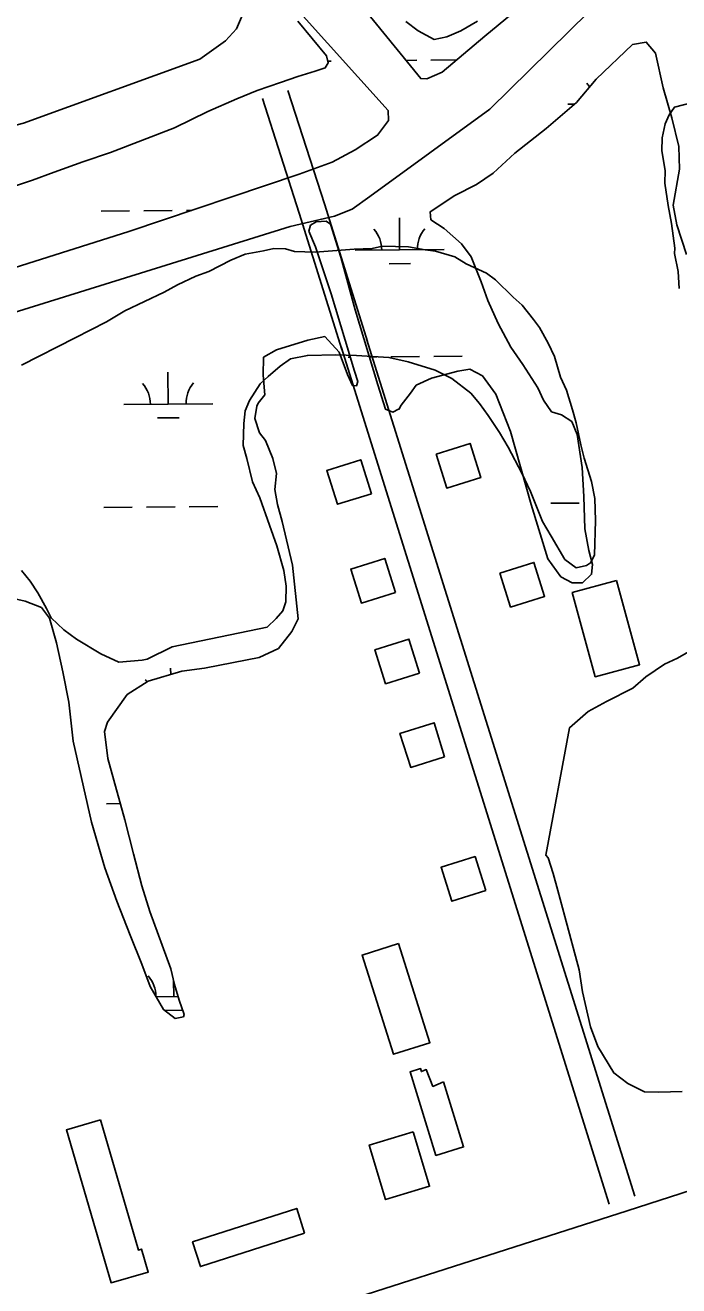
# Model space of a CAD drawing. Extents: x 3598634 to 3636690, y 517270 to 542944.
# Drawn here: x 3606976 to 3607710, y 537294 to 538710 of the extents above; entities that cross this region are included whole.
import ezdxf

# ---------------------------------------------------------------- set-up
doc = ezdxf.new("R2010")
doc.units = 0
for name, color, linetype in [('V-BLDG-OTLN', 7, 'Continuous'), ('V-LEVE-TOET', 7, 'Continuous'), ('V-ROAD-CNTR', 7, 'Continuous'), ('V-SITE-VEGE', 7, 'Continuous'), ('V-TOPO-SHOR', 7, 'Continuous'), ('V-WETL-SWMP', 7, 'Continuous')]:
    doc.layers.add(name, color=color, linetype=linetype)

msp = doc.modelspace()

# ---------------------------------------------------------------- linework, layer by layer
at = {"layer": 'V-BLDG-OTLN'}
for points in [[(3607437.6, 538228.5), (3607449.6, 538190.3), (3607487.7, 538202.2), (3607475.8, 538240.4)], [(3607365, 538184), (3607353.1, 538222.2), (3607314.9, 538210.2), (3607326.8, 538172.1)], [(3607391.9, 538073.1), (3607380, 538111.3), (3607341.8, 538099.3), (3607353.8, 538061.2)], [(3607509.3, 538094.9), (3607521.2, 538056.7), (3607559.4, 538068.7), (3607547.4, 538106.8)], [(3607640.4, 538086.7), (3607666.1, 537991.9), (3607616.3, 537978.4), (3607590.6, 538073.2)], [(3607419.1, 537982.5), (3607407.1, 538020.7), (3607369, 538008.8), (3607380.9, 537970.6)], [(3607447.2, 537888.6), (3607435.3, 537926.8), (3607397.1, 537914.8), (3607409.1, 537876.6)], [(3607493.5, 537738.3), (3607481.5, 537776.4), (3607443.3, 537764.5), (3607455.3, 537726.3)], [(3607395.5, 537678.8), (3607430.8, 537567.4), (3607389.8, 537554.5), (3607354.6, 537665.9)], [(3607446, 537523.6), (3607468.6, 537450.5), (3607437.4, 537440.9), (3607408.5, 537534.9), (3607420.2, 537538.4), (3607421.2, 537535.1), (3607426.5, 537537.2), (3607434.1, 537518.4)], [(3607060.8, 537480.7), (3607103.3, 537334.6), (3607106.9, 537335.7), (3607114.4, 537309.9), (3607072.7, 537297.8), (3607022.6, 537469.6)], [(3607412, 537467.3), (3607430.3, 537406.2), (3607381, 537391.3), (3607362.6, 537452.5)], [(3607290, 537353.7), (3607173.1, 537316.1), (3607164.3, 537343.7), (3607281.2, 537381.3)]]:
    msp.add_lwpolyline(points, close=True, dxfattribs=at)
at = {"layer": 'V-LEVE-TOET'}
msp.add_lwpolyline([(3607218.4, 538764.6), (3607222.3, 538749.2), (3607223.7, 538737.2), (3607222.6, 538727), (3607213.5, 538705.9), (3607201.2, 538692.5), (3607172.5, 538671.9), (3606974.5, 538600), (3606641.1, 538511.8), (3606545, 538489.5), (3606514.8, 538477.4), (3606475.1, 538457.9), (3606222.8, 538299.5), (3606096.4, 538226.7), (3606048.1, 538208.2), (3605742.3, 538128.8), (3605562, 538082.9), (3605544.6, 538071.4), (3605275, 537866.5), (3605189.7, 537802)], dxfattribs=at)
at = {"layer": 'V-ROAD-CNTR'}
for points in [[(3607360.5, 538354.8), (3607312.6, 538508.3), (3607271.1, 538636.9)], [(3607331.8, 538345.8), (3607284, 538499.2), (3607242.6, 538627.7)], [(3610941.7, 538434.5), (3609571.4, 537994.4), (3608328.7, 537596.3), (3608292.8, 537584.8), (3608075.2, 537515.4), (3607652.2, 537378.6), (3607194.4, 537231.9)], [(3607359.5, 538357.8), (3607660.7, 537395.3)], [(3607330.9, 538348.8), (3607632.1, 537386.3)]]:
    msp.add_lwpolyline(points, dxfattribs=at)
at = {"layer": 'V-SITE-VEGE'}
for points in [[(3607710.4, 538414.6), (3607709.4, 538433.5), (3607705.5, 538453.9), (3607705.7, 538459.7), (3607702, 538487.4), (3607698.2, 538507.8), (3607694.4, 538532.6), (3607694.8, 538547.1), (3607691, 538569), (3607691.4, 538583.5), (3607694.7, 538599.4), (3607699.3, 538609.4), (3607705.3, 538618), (3607725.7, 538623.3)], [(3606972, 538328.5), (3607032.3, 538359), (3607067.6, 538377), (3607088.3, 538389.5), (3607132.4, 538410.2), (3607147.1, 538418.5), (3607167.7, 538428.2), (3607182.3, 538433.6), (3607207.3, 538446.1), (3607223.4, 538452.9), (3607243.9, 538456.8), (3607255.6, 538459.4), (3607268.6, 538459), (3607278.7, 538455.9), (3607301.9, 538455.3), (3607345.6, 538458.6), (3607365.9, 538459.5), (3607377.6, 538462.1), (3607406.6, 538461.4), (3607425.4, 538458), (3607437, 538456.3), (3607458.6, 538449.9), (3607471.5, 538442.3), (3607494.4, 538431.6), (3607504.4, 538424.1), (3607524.3, 538404.7), (3607534.2, 538395.8), (3607546.9, 538379.5), (3607553.9, 538370.6), (3607563.6, 538352.9), (3607570.5, 538338.2), (3607577.2, 538314.8), (3607584.1, 538300.1), (3607590.8, 538278.2), (3607594.8, 538263.6), (3607600, 538238.8), (3607603.9, 538224.1), (3607612, 538197.8), (3607615.9, 538178.8), (3607616.7, 538154.1), (3607615.7, 538114.9), (3607611.2, 538106.3), (3607606.7, 538103.5), (3607595, 538100.9), (3607582.2, 538110)], [(3607582.2, 538110), (3607566.9, 538136.5), (3607557.1, 538152.7), (3607543.5, 538186.4), (3607533.8, 538207), (3607518.6, 538236.4), (3607508.8, 538252.6), (3607496.2, 538271.8), (3607486.4, 538285.2), (3607476.5, 538297), (3607455.2, 538313.5), (3607436.5, 538322.7), (3607406.3, 538332.2), (3607384.6, 538337.1), (3607348.4, 538339.4), (3607325.2, 538340), (3607293.2, 538339.4), (3607274.2, 538335.5), (3607262.4, 538327.1)], [(3607262.4, 538327.1), (3607249.1, 538315.8), (3607240.1, 538307.3), (3607228, 538288.7), (3607223.4, 538277.2), (3607221.6, 538262.8), (3607221, 538238.1), (3607225, 538223.5), (3607231.6, 538197.2), (3607239.8, 538179.5), (3607250.7, 538148.8), (3607258.8, 538125.3), (3607266.8, 538097.6), (3607269.3, 538080.1), (3607268.8, 538062.7), (3607265.7, 538052.6), (3607258.2, 538044), (3607247.8, 538034.1), (3607141.3, 538012.1), (3607113.3, 537998.3), (3607107.5, 537997), (3607081.3, 537994.8), (3607061.2, 538004), (3607034, 538020.6), (3607019.8, 538031.1), (3607005.6, 538044.6), (3607000, 538054.9), (3606990.3, 538072.5), (3606981.9, 538085.8), (3606972.1, 538097.7)], [(3607713.9, 537512.8), (3607687.7, 537512), (3607671.8, 537512.4), (3607653.1, 537521.6), (3607637.4, 537533.6), (3607619.3, 537563.1), (3607611.1, 537585.1), (3607602, 537624.5), (3607598.2, 537649.3), (3607582.3, 537709.2), (3607574.3, 537738.5), (3607569, 537757.5), (3607563.6, 537775), (3607560.8, 537778), (3607587.6, 537921.1), (3607608.4, 537939.4), (3607629, 537950.5), (3607658.4, 537965.8), (3607673.3, 537978.5), (3607694, 537992.5), (3607708.7, 537999.4), (3607730.7, 538011.9)]]:
    msp.add_lwpolyline(points, dxfattribs=at)
at = {"layer": 'V-TOPO-SHOR'}
for points in [[(3607700.6, 538833.6), (3607698.3, 538843), (3607689.9, 538846.6), (3607678.8, 538846.9), (3607665.8, 538841.3), (3607492.4, 538697.9), (3607444.5, 538657.3), (3607427.2, 538650), (3607420.4, 538650.2), (3607329.3, 538762.6), (3607323.3, 538761), (3607293.3, 538754.1), (3607285.4, 538748.3), (3607283.7, 538744.9), (3607281.9, 538742.4), (3607281.5, 538727.9), (3607383.7, 538614.4), (3607384.3, 538603.3), (3607371.9, 538586.6), (3607346.7, 538570.1), (3607320.8, 538556.3), (3607283.8, 538542.7), (3607092.7, 538478.3), (3606774.4, 538377.8)], [(3607700.6, 538833.6), (3607690.5, 538805.7), (3607680, 538793.1), (3607631.1, 538747.4), (3607498.1, 538615.9), (3607363.4, 538517.6), (3607343.4, 538503.6), (3607323.5, 538495.6), (3607273.8, 538484), (3607134.4, 538440.5), (3606860.1, 538355.2)]]:
    msp.add_lwpolyline(points, dxfattribs=at)
at = {"layer": 'V-WETL-SWMP'}
for p, q in [((3607315.9, 538669.7), (3607319.9, 538669.8)), ((3607403.9, 538670.6), (3607415.9, 538670.7)), ((3607431.9, 538670.8), (3607460.8, 538671.1)), ((3607585.6, 538621.5), (3607593.3, 538621.6)), ((3607061.4, 538501.2), (3607093.4, 538501.5)), ((3607109.4, 538501.6), (3607141.4, 538501.9)), ((3607157.4, 538502.1), (3607163.5, 538502.1)), ((3607396.7, 538457.9), (3607396.4, 538493.9)), ((3607346.7, 538457.4), (3607446.7, 538458.4)), ((3607384.8, 538442.3), (3607408.8, 538442.6)), ((3607339, 538337.3), (3607341.4, 538337.3)), ((3607362.9, 538337.5), (3607371, 538337.6)), ((3607387, 538337.7), (3607419, 538338)), ((3607435, 538338.2), (3607467, 538338.5)), ((3607136.9, 538284.6), (3607136.5, 538320.6)), ((3607086.9, 538284.2), (3607186.9, 538285.1)), ((3607125, 538269.1), (3607149, 538269.3)), ((3607064.5, 538168.5), (3607096.5, 538168.8)), ((3607112.5, 538169), (3607144.5, 538169.3)), ((3607160.5, 538169.4), (3607192.5, 538169.7)), ((3607566.4, 538173.2), (3607598.4, 538173.5)), ((3607139.7, 537980.9), (3607139.6, 537988)), ((3607067.6, 537835.9), (3607083.1, 537836)), ((3607143, 537619.3), (3607142.9, 537637.4)), ((3607123.1, 537619.1), (3607148.1, 537619.4)), ((3607132.6, 537603.8), (3607153.2, 537604))]:
    msp.add_line(p, q, dxfattribs=at)
for points in [[(3607665.8, 538841.3), (3607492.4, 538697.9), (3607444.5, 538657.3), (3607427.2, 538650), (3607420.4, 538650.2), (3607329.3, 538762.6)], [(3606860.1, 538355.2), (3607134.4, 538440.6), (3607273.8, 538484), (3607323.5, 538495.6), (3607343.4, 538503.6), (3607363.4, 538517.6), (3607498.1, 538615.9), (3607631.1, 538747.4)], [(3607281.5, 538727.9), (3607383.7, 538614.4), (3607384.3, 538603.3), (3607371.9, 538586.6), (3607346.7, 538570.1), (3607320.8, 538556.3), (3607283.8, 538542.7), (3607092.7, 538478.3), (3606774.4, 538377.8)], [(3606965.4, 538529.8), (3606984.5, 538536.2), (3607008.8, 538545.1), (3607041.1, 538556.6), (3607071.9, 538567.1), (3607143.9, 538594.8), (3607181.4, 538613.2), (3607213.8, 538627.3), (3607236.6, 538636.9), (3607263, 538645.7), (3607282.4, 538652.5), (3607301.9, 538658.5), (3607313.2, 538662.3), (3607316.3, 538668), (3607314.7, 538675.7), (3607282.5, 538714.7)], [(3607403.7, 538714.2), (3607417.6, 538703.7), (3607435.5, 538694.2), (3607449.8, 538697.1), (3607465.6, 538704), (3607484.1, 538714.8)], [(3607718.7, 538452.8), (3607707.9, 538485.8), (3607703.7, 538508.1), (3607710.9, 538548.3), (3607710.1, 538573.8), (3607702.5, 538606), (3607692.8, 538639.7), (3607684, 538678.9), (3607673.7, 538691.1), (3607658, 538688.3), (3607617.4, 538649.6), (3607595.3, 538623.2), (3607561.1, 538594.3), (3607526.2, 538566.4), (3607501.6, 538544.1), (3607483.1, 538531.1), (3607458.8, 538519), (3607431.1, 538500.7), (3607431.9, 538491.6), (3607446.6, 538481.8), (3607466.2, 538464.6), (3607477.1, 538450.1), (3607488.4, 538421.8), (3607495.9, 538400.9), (3607507.3, 538375.2), (3607521.5, 538348.6), (3607534.9, 538329), (3607551.7, 538302.8), (3607558.2, 538289.1), (3607567.4, 538275.8), (3607578.6, 538272.6), (3607590, 538265.1), (3607596.2, 538250.4), (3607601.8, 538213.5), (3607603.6, 538180.7), (3607604.8, 538144.6), (3607609, 538120.2), (3607613.3, 538104.4), (3607612.3, 538093.5), (3607602.2, 538084), (3607590.6, 538083.9), (3607577.7, 538090.8), (3607563.3, 538110.8), (3607544.4, 538172), (3607521.3, 538253.7), (3607504.9, 538295.9), (3607489.8, 538316.3), (3607475.4, 538323.9), (3607461.9, 538321.7), (3607432.3, 538313.7), (3607415.3, 538305.8), (3607408.9, 538296.8), (3607398.4, 538283.3), (3607395.7, 538278.6), (3607395.4, 538279), (3607389.1, 538275.5), (3607380.8, 538279), (3607372.4, 538306.1), (3607346.9, 538390.4), (3607330.5, 538449.8), (3607319.1, 538486.8), (3607314.1, 538490.2), (3607303.1, 538489.4), (3607296.5, 538485.5), (3607294.8, 538478.7), (3607302.1, 538461.4), (3607320, 538408.5), (3607335.5, 538356.5), (3607346.2, 538321.7), (3607349.6, 538310), (3607348.4, 538305.3), (3607343.7, 538305.7), (3607338.1, 538317.9), (3607328.9, 538342.8), (3607312.6, 538360.4), (3607293.6, 538356.5), (3607258.4, 538345.7), (3607244, 538337.3), (3607243.5, 538317), (3607245.5, 538295.1), (3607238, 538285.8), (3607236.5, 538282.2), (3607234, 538268.5), (3607239.4, 538252.3), (3607246.1, 538243.8), (3607254.3, 538223.6), (3607258.6, 538206.7), (3607256.4, 538188.6), (3607259.6, 538171.8), (3607264.9, 538152.7)], [(3607264.9, 538152.7), (3607276.4, 538103.7), (3607282.9, 538043.5), (3607275.7, 538029.1), (3607260.6, 538010.2), (3607238.9, 538000.2), (3607210.1, 537994.4), (3607177.5, 537987.9), (3607152.3, 537984.6), (3607114.2, 537973.5), (3607090.6, 537958.4), (3607068.7, 537927.3), (3607065.2, 537916.9), (3607069.1, 537886.6), (3607075.8, 537862.4), (3607088.2, 537817.7), (3607097.8, 537779.7), (3607107.4, 537743.8), (3607116.2, 537714.8), (3607139.7, 537650.6), (3607144, 537633), (3607149.3, 537615.4), (3607154.8, 537599.3), (3607154, 537596.7), (3607144.5, 537594.8), (3607131.6, 537604.6), (3607116.6, 537630.4), (3607107.1, 537655.7), (3607094, 537688.1), (3607079, 537726.3), (3607065.7, 537763.7), (3607050.6, 537815), (3607030.3, 537906.1), (3607025.2, 537949.9), (3607018.4, 537983.9), (3607011.3, 538016.4), (3607003.6, 538044.3), (3606994.4, 538056.1), (3606976.4, 538063.5), (3606959.8, 538067.2)]]:
    msp.add_lwpolyline(points, dxfattribs=at)
for centre, start, end in [((3607580.4, 538621.9), 32.5685, 41.3052), ((3607341.4, 538457.8), 359.7615, 41.3052), ((3607451.9, 538458.9), 139.7615, 181.3052), ((3607081.6, 538284.6), 359.7615, 41.3052), ((3607192.1, 538285.6), 139.7615, 181.3052), ((3607084.7, 537951.9), 36.2674, 41.3052), ((3607087.8, 537619.3), 0.0378, 41.3052)]:
    msp.add_arc(centre, 35.2, start, end, dxfattribs=at)

doc.saveas('drawing.dxf')
